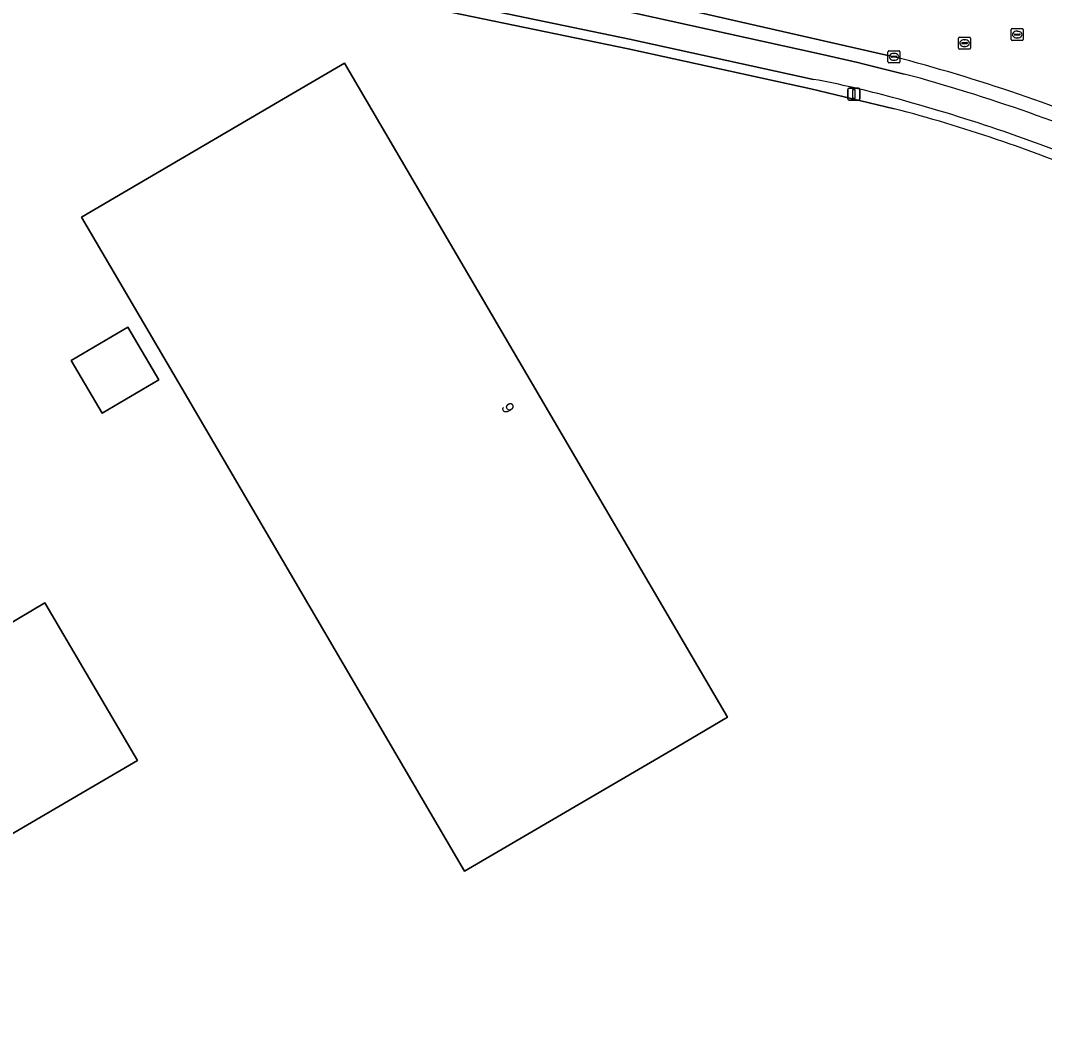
# Model space of a CAD drawing. Extents: x 157692 to 159674, y 381452 to 383291.
# Drawn here: x 159192.7 to 159278.5, y 382696.7 to 382781.7 of the extents above; entities that cross this region are included whole.
import ezdxf

# ---------------------------------------------------------------- set-up
doc = ezdxf.new("R2010")
doc.units = 0
for name, color, linetype in [('IMGEO_Erf', 7, 'Continuous'), ('IMGEO_Kolk', 7, 'Continuous'), ('IMGEO_Lichtmast', 7, 'Continuous'), ('IMGEO_Pand', 7, 'Continuous'), ('IMGEO_Pand_nummerreeks', 7, 'Continuous'), ('IMGEO_Parkeervlak_open', 7, 'Continuous'), ('IMGEO_Rijbaan_lokaal_open', 7, 'Continuous'), ('IMGEO_Rioolput', 7, 'Continuous'), ('IMGEO_Voetpad_open', 7, 'Continuous')]:
    doc.layers.add(name, color=color, linetype=linetype)

msp = doc.modelspace()

# ---------------------------------------------------------------- linework, layer by layer
at = {"layer": 'IMGEO_Erf'}
msp.add_lwpolyline([(159265.951, 382774.254), (159262.434, 382775.1), (159258.94, 382775.934), (159243.642, 382779.274), (159226.323, 382782.851)], dxfattribs=at)
for points in [[(159247.662, 382720.692), (159229.917, 382710.306), (159206.686, 382750), (159197.804, 382765.177), (159215.549, 382775.563), (159219.864, 382778.088), (159236.302, 382750), (159251.977, 382723.217)], [(159196.954, 382753.153), (159201.702, 382755.932), (159204.287, 382751.514), (159199.539, 382748.736)], [(159198.206, 382717.088), (159167.708, 382699.235), (159163.398, 382696.699), (159155.741, 382709.716), (159160.051, 382712.251), (159181.494, 382724.865), (159181.424, 382724.984), (159190.441, 382730.288), (159194.724, 382732.808), (159202.495, 382719.599)]]:
    msp.add_lwpolyline(points, close=True, dxfattribs=at)
msp.add_arc((159233.008, 382648.749), 129.757, 67.38213, 75.29248, dxfattribs=at)
at = {"layer": 'IMGEO_Kolk'}
for p, q in [((159265.421, 382778.185), (159265.421, 382779.037)), ((159265.496, 382779.111), (159266.348, 382779.111)), ((159265.68, 382778.605), (159265.68, 382778.617)), ((159266.118, 382778.568), (159265.72, 382778.568)), ((159265.723, 382778.654), (159266.121, 382778.654)), ((159265.932, 382778.331), (159265.907, 382778.331)), ((159265.909, 382778.891), (159265.934, 382778.891)), ((159266.164, 382778.617), (159266.164, 382778.605)), ((159266.422, 382779.037), (159266.422, 382778.185)), ((159266.348, 382778.111), (159265.496, 382778.111))]:
    msp.add_line(p, q, dxfattribs=at)
for points in [[(159265.421, 382778.185), (159265.421, 382779.037)], [(159265.496, 382779.111), (159266.348, 382779.111)], [(159266.422, 382779.037), (159266.422, 382778.185)], [(159266.348, 382778.111), (159265.496, 382778.111)]]:
    msp.add_lwpolyline(points, dxfattribs=at)
for centre, radius, start, end in [((159265.498, 382779.035), 0.0765, 91.55205, 178.44795), ((159265.498, 382779.035), 0.0765, 91.55205, 178.44795), ((159265.72, 382778.614), 0.0403, 85.87752, 175.75265), ((159265.717, 382778.604), 0.0366, 178.93798, 274.71019), ((159266.121, 382778.611), 0.043, 264.86636, 352.45326), ((159266.125, 382778.616), 0.0386, 1.73085, 96.63898), ((159266.346, 382779.035), 0.0765, 1.55205, 88.44795), ((159266.346, 382779.035), 0.0765, 1.55205, 88.44795), ((159265.498, 382778.187), 0.0765, 181.55205, 268.44795), ((159265.498, 382778.187), 0.0765, 181.55205, 268.44795), ((159266.346, 382778.187), 0.0765, 271.55205, 358.44795), ((159266.346, 382778.187), 0.0765, 271.55205, 358.44795)]:
    msp.add_arc(centre, radius, start, end, dxfattribs=at)
for centre, major_axis, ratio, start_param, end_param in [((159265.908, 382778.611), (-0.387, 0.002), 0.722429, 4.712389, 7.853982), ((159265.933, 382778.611), (-0.39, 0.002), 0.717154, 1.570796, 4.712389)]:
    msp.add_ellipse(centre, major_axis=major_axis, ratio=ratio, start_param=start_param, end_param=end_param, dxfattribs=at)
at = {"layer": 'IMGEO_Lichtmast'}
for p, q in [((159262.065, 382775.084), (159262.065, 382775.884)), ((159262.065, 382775.884), (159262.065, 382775.084)), ((159262.165, 382775.984), (159262.955, 382775.984)), ((159262.955, 382775.984), (159262.165, 382775.984)), ((159263.055, 382775.884), (159263.055, 382775.084)), ((159263.055, 382775.084), (159263.055, 382775.884)), ((159262.955, 382774.984), (159262.165, 382774.984)), ((159262.165, 382774.984), (159262.955, 382774.984))]:
    msp.add_line(p, q, dxfattribs=at)
msp.add_lwpolyline([(159262.485, 382775.859), (159262.635, 382775.859), (159262.635, 382775.109), (159262.485, 382775.109), (159262.485, 382775.859)], dxfattribs=at)
for centre, start, end in [((159262.165, 382775.884), 90, 180), ((159262.165, 382775.884), 90, 180), ((159262.955, 382775.884), 0, 90), ((159262.955, 382775.884), 360, 90), ((159262.165, 382775.084), 180, 270), ((159262.165, 382775.084), 180, 270), ((159262.955, 382775.084), 270, 0), ((159262.955, 382775.084), 270, 0)]:
    msp.add_arc(centre, 0.1, start, end, dxfattribs=at)
at = {"layer": 'IMGEO_Pand'}
for points in [[(159247.662, 382720.692), (159251.977, 382723.217), (159236.302, 382750), (159219.864, 382778.088), (159215.549, 382775.563), (159197.804, 382765.177), (159206.686, 382750), (159229.917, 382710.306)], [(159196.954, 382753.153), (159199.539, 382748.736), (159204.287, 382751.514), (159201.702, 382755.932)], [(159190.441, 382730.288), (159181.424, 382724.984), (159181.494, 382724.865), (159160.051, 382712.251), (159155.741, 382709.716), (159163.398, 382696.699), (159167.708, 382699.235), (159198.206, 382717.088), (159202.495, 382719.599), (159194.724, 382732.808)]]:
    msp.add_lwpolyline(points, close=True, dxfattribs=at)
at = {"layer": 'IMGEO_Parkeervlak_open'}
for points in [[(159204.294, 382788.634), (159226.482, 382783.693), (159243.762, 382780.102), (159259.176, 382776.721)], [(159266.79, 382777.169), (159263.202, 382778.062), (159263.006, 382778.107), (159259.69, 382778.869), (159244.185, 382782.262), (159227.738, 382785.666)]]:
    msp.add_lwpolyline(points, dxfattribs=at)
for centre, radius, start, end in [((159244.722, 382698.724), 79.325, 74.58936, 79.50101), ((159229.58, 382638.903), 143.186, 66.18834, 74.9377), ((159227.795, 382634.385), 145.851, 67.66523, 74.89549)]:
    msp.add_arc(centre, radius, start, end, dxfattribs=at)
at = {"layer": 'IMGEO_Rijbaan_lokaal_open'}
msp.add_lwpolyline([(159142.303, 382804.672), (159154.207, 382802.251), (159172.516, 382798.525), (159191.396, 382794.678), (159212.814, 382790.358), (159227.146, 382786.964), (159231.122, 382786.156), (159249.698, 382782.295), (159265.922, 382778.61)], dxfattribs=at)
msp.add_arc((159230.265, 382640.69), 142.455, 66.7447, 75.50437, dxfattribs=at)
at = {"layer": 'IMGEO_Rioolput'}
for p, q in [((159275.757, 382780.052), (159275.757, 382780.904)), ((159275.832, 382780.978), (159276.684, 382780.978)), ((159276.758, 382780.904), (159276.758, 382780.052)), ((159271.341, 382779.33), (159271.341, 382780.182)), ((159271.416, 382780.256), (159272.268, 382780.256)), ((159271.829, 382780.036), (159271.854, 382780.036)), ((159272.342, 382780.182), (159272.342, 382779.33)), ((159276.016, 382780.472), (159276.016, 382780.484)), ((159276.454, 382780.435), (159276.056, 382780.435)), ((159276.059, 382780.521), (159276.457, 382780.521)), ((159276.268, 382780.198), (159276.243, 382780.198)), ((159276.245, 382780.758), (159276.27, 382780.758)), ((159276.5, 382780.484), (159276.5, 382780.472)), ((159272.268, 382779.256), (159271.416, 382779.256)), ((159271.6, 382779.75), (159271.6, 382779.762)), ((159272.038, 382779.713), (159271.64, 382779.713)), ((159271.643, 382779.799), (159272.041, 382779.799)), ((159271.852, 382779.476), (159271.827, 382779.476)), ((159272.084, 382779.762), (159272.084, 382779.75)), ((159276.684, 382779.978), (159275.832, 382779.978))]:
    msp.add_line(p, q, dxfattribs=at)
for points in [[(159275.757, 382780.052), (159275.757, 382780.904)], [(159275.832, 382780.978), (159276.684, 382780.978)], [(159276.758, 382780.904), (159276.758, 382780.052)], [(159271.341, 382779.33), (159271.341, 382780.182)], [(159271.416, 382780.256), (159272.268, 382780.256)], [(159272.342, 382780.182), (159272.342, 382779.33)], [(159272.268, 382779.256), (159271.416, 382779.256)], [(159276.684, 382779.978), (159275.832, 382779.978)]]:
    msp.add_lwpolyline(points, dxfattribs=at)
for centre, radius, start, end in [((159275.834, 382780.902), 0.0765, 91.55205, 178.44795), ((159275.834, 382780.902), 0.0765, 91.55205, 178.44795), ((159276.682, 382780.902), 0.0765, 1.55205, 88.44795), ((159276.682, 382780.902), 0.0765, 1.55205, 88.44795), ((159271.418, 382780.18), 0.0765, 91.55205, 178.44795), ((159271.418, 382780.18), 0.0765, 91.55205, 178.44795), ((159272.266, 382780.18), 0.0765, 1.55205, 88.44795), ((159272.266, 382780.18), 0.0765, 1.55205, 88.44795), ((159275.834, 382780.054), 0.0765, 181.55205, 268.44795), ((159275.834, 382780.054), 0.0765, 181.55205, 268.44795), ((159276.056, 382780.481), 0.0403, 85.87752, 175.75265), ((159276.053, 382780.471), 0.0366, 178.93798, 274.71019), ((159276.457, 382780.478), 0.043, 264.86636, 352.45326), ((159276.461, 382780.483), 0.0386, 1.73085, 96.63898), ((159276.682, 382780.054), 0.0765, 271.55205, 358.44795), ((159276.682, 382780.054), 0.0765, 271.55205, 358.44795), ((159271.418, 382779.332), 0.0765, 181.55205, 268.44795), ((159271.418, 382779.332), 0.0765, 181.55205, 268.44795), ((159271.64, 382779.759), 0.0403, 85.87752, 175.75265), ((159271.637, 382779.749), 0.0366, 178.93798, 274.71019), ((159272.041, 382779.756), 0.043, 264.86636, 352.45326), ((159272.045, 382779.761), 0.0386, 1.73085, 96.63898), ((159272.266, 382779.332), 0.0765, 271.55205, 358.44795), ((159272.266, 382779.332), 0.0765, 271.55205, 358.44795)]:
    msp.add_arc(centre, radius, start, end, dxfattribs=at)
for centre, major_axis, ratio, start_param, end_param in [((159271.828, 382779.756), (-0.387, 0.002), 0.722429, 4.712389, 7.853982), ((159271.853, 382779.756), (-0.39, 0.002), 0.717154, 1.570796, 4.712389), ((159276.244, 382780.478), (-0.387, 0.002), 0.722429, 4.712389, 7.853982), ((159276.269, 382780.478), (-0.39, 0.002), 0.717154, 1.570796, 4.712389)]:
    msp.add_ellipse(centre, major_axis=major_axis, ratio=ratio, start_param=start_param, end_param=end_param, dxfattribs=at)
at = {"layer": 'IMGEO_Voetpad_open'}
for points in [[(159265.922, 382778.61), (159249.698, 382782.295), (159231.122, 382786.156), (159227.146, 382786.964), (159212.814, 382790.358), (159191.396, 382794.678), (159172.516, 382798.525), (159154.207, 382802.251), (159142.303, 382804.672)], [(159142.651, 382803.548), (159143.221, 382803.281), (159175.832, 382796.66), (159175.97, 382796.632), (159185.945, 382794.62), (159190.971, 382793.6), (159201.221, 382791.532), (159201.373, 382791.498), (159227.738, 382785.666), (159244.185, 382782.262), (159259.69, 382778.869), (159263.006, 382778.107), (159263.202, 382778.062), (159266.79, 382777.169)], [(159197.741, 382789.11), (159226.323, 382782.851), (159243.642, 382779.274), (159258.94, 382775.934), (159262.434, 382775.1), (159265.951, 382774.254)], [(159259.176, 382776.721), (159243.762, 382780.102), (159226.482, 382783.693), (159204.294, 382788.634)]]:
    msp.add_lwpolyline(points, dxfattribs=at)
for centre, radius, start, end in [((159230.265, 382640.69), 142.455, 66.7447, 75.50437), ((159244.722, 382698.724), 79.325, 74.58936, 79.50101), ((159229.58, 382638.903), 143.186, 66.18834, 74.9377), ((159227.795, 382634.385), 145.851, 67.66523, 74.89549), ((159233.008, 382648.749), 129.757, 67.38213, 75.29248)]:
    msp.add_arc(centre, radius, start, end, dxfattribs=at)

# ---------------------------------------------------------------- texts
at = {"layer": 'IMGEO_Pand_nummerreeks'}
msp.add_text('9', height=1, rotation=300.33811, dxfattribs=at).set_placement((159232.951, 382749.233))

doc.saveas('drawing.dxf')
